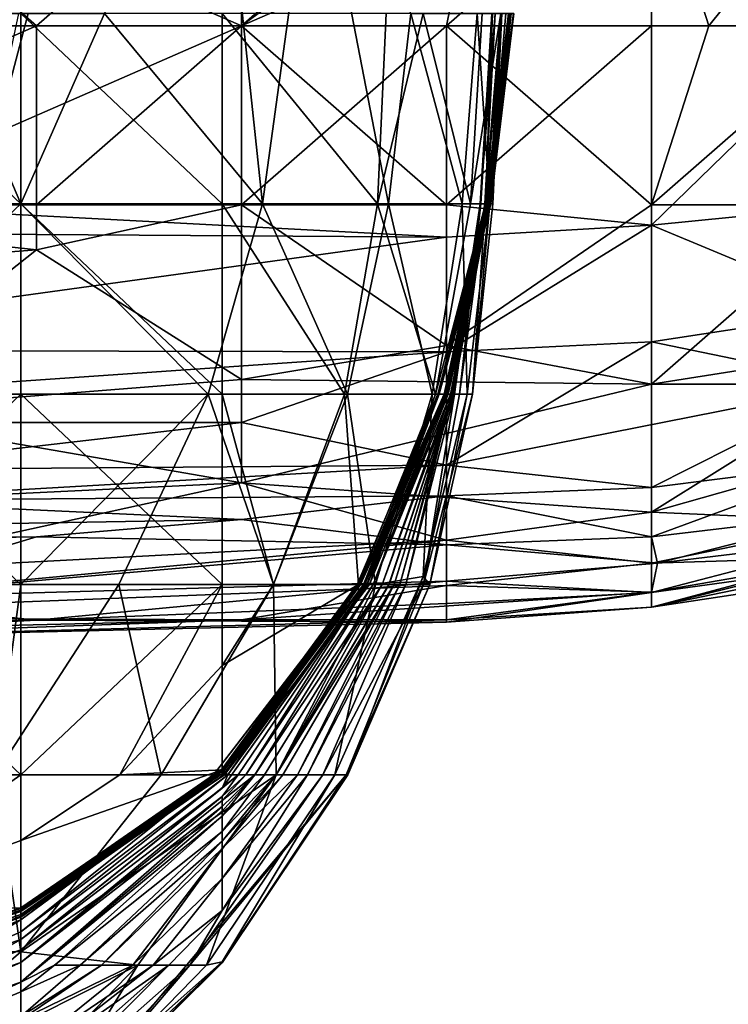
# Model space of a CAD drawing. Extents: x -161 to 11, y -10 to 160.
# Tile 381 of 499: x 0.9838 to 0.9993, y -0.345 to -0.3235. Entities that reach past the tile are written whole.
import ezdxf

# ---------------------------------------------------------------- set-up
doc = ezdxf.new("R2010")
doc.units = 0
doc.header["$MEASUREMENT"] = 0
doc.layers.get('0').update_dxf_attribs({"linetype": 'CONTINUOUS'})

msp = doc.modelspace()

# ---------------------------------------------------------------- linework, layer by layer
for points in [[(1.002078, -0.315807, 0.266601), (1.002078, -0.32362, 0.269476), (0.997607, -0.319713, 0.266709)], [(0.989123, -0.327502, 0.00765), (0.985672, -0.323351, 0.003893), (0.98824, -0.319201, 0.005457)], [(0.989123, -0.327502, 0.00765), (0.98824, -0.319201, 0.005457), (0.990265, -0.319201, 0.00765)], [(0.990265, -0.319201, 0.00765), (0.991867, -0.327502, 0.011407), (0.989123, -0.327502, 0.00765)], [(0.991867, -0.327502, 0.011407), (0.990265, -0.319201, 0.00765), (0.992355, -0.323351, 0.011407)], [(0.998854, -0.32362, 0.369925), (1.002078, -0.319608, 0.369925), (0.997607, -0.319713, 0.372365)], [(0.998854, -0.32362, 0.369925), (1.002078, -0.32362, 0.368255), (1.002078, -0.319608, 0.369925)], [(0.970781, -0.32362, 0.375419), (0.984194, -0.32362, 0.374077), (0.979723, -0.319713, 0.377128)], [(0.979723, -0.319713, 0.266117), (0.993136, -0.319713, 0.266298), (0.988665, -0.32362, 0.268075)], [(0.988665, -0.319713, 0.375473), (0.979723, -0.319713, 0.377128), (0.984194, -0.32362, 0.374077)], [(0.988665, -0.32362, 0.268075), (0.979723, -0.327526, 0.271485), (0.979723, -0.319713, 0.266117)], [(0.988665, -0.32362, 0.373335), (0.988665, -0.319713, 0.375473), (0.984194, -0.32362, 0.374077)], [(0.993136, -0.319713, 0.266298), (0.997607, -0.319713, 0.266709), (0.988665, -0.32362, 0.268075)], [(0.997607, -0.319713, 0.266709), (0.997607, -0.32362, 0.268534), (0.988665, -0.32362, 0.268075)], [(0.993929, -0.319713, 0.373831), (0.988665, -0.319713, 0.375473), (0.988665, -0.32362, 0.373335)], [(0.993136, -0.32362, 0.372168), (0.993929, -0.319713, 0.373831), (0.988665, -0.32362, 0.373335)], [(0.993136, -0.32362, 0.372168), (0.998854, -0.32362, 0.369925), (0.997607, -0.319713, 0.372365)], [(0.997607, -0.319713, 0.372365), (0.993929, -0.319713, 0.373831), (0.993136, -0.32362, 0.372168)], [(0.997607, -0.32362, 0.268534), (0.997607, -0.319713, 0.266709), (1.002078, -0.32362, 0.269476)], [(0.98385, -0.327502, 0.003399), (0.97946, -0.323351, 0.001897), (0.98385, -0.323351, 0.002876)], [(0.97946, -0.327502, 0.002034), (0.97946, -0.323351, 0.001897), (0.98385, -0.327502, 0.003399)], [(0.980606, -0.327502, 0.270649), (0.98385, -0.327502, 0.27285), (0.98208, -0.323351, 0.270649)], [(0.98385, -0.323351, 0.272102), (0.98208, -0.323351, 0.270649), (0.98385, -0.327502, 0.27285)], [(0.984012, -0.323351, 0.259377), (0.982911, -0.327502, 0.259377), (0.983619, -0.323351, 0.263134)], [(0.983798, -0.323351, 0.25562), (0.982911, -0.327502, 0.259377), (0.984012, -0.323351, 0.259377)], [(0.98385, -0.327502, 0.003399), (0.985672, -0.323351, 0.003893), (0.989123, -0.327502, 0.00765)], [(0.98385, -0.327502, 0.003399), (0.98385, -0.323351, 0.002876), (0.985672, -0.323351, 0.003893)], [(0.98824, -0.323351, 0.27289), (0.98385, -0.323351, 0.272102), (0.98824, -0.327502, 0.272963)], [(0.98824, -0.327502, 0.272963), (0.98385, -0.323351, 0.272102), (0.98385, -0.327502, 0.27285)], [(0.98824, -0.327502, 0.272963), (0.991627, -0.327502, 0.270649), (0.98824, -0.323351, 0.27289)], [(0.991627, -0.327502, 0.270649), (0.991816, -0.323351, 0.270649), (0.98824, -0.323351, 0.27289)], [(0.992629, -0.323351, 0.2695), (0.991816, -0.323351, 0.270649), (0.991627, -0.327502, 0.270649)], [(0.992629, -0.323351, 0.2695), (0.991627, -0.327502, 0.270649), (0.99366, -0.327502, 0.266891)], [(0.993475, -0.327502, 0.015164), (0.991867, -0.327502, 0.011407), (0.992355, -0.323351, 0.011407)], [(0.993475, -0.327502, 0.015164), (0.992355, -0.323351, 0.011407), (0.993802, -0.323351, 0.015164)], [(0.99366, -0.327502, 0.266891), (0.993915, -0.323351, 0.266891), (0.992629, -0.323351, 0.2695)], [(0.993802, -0.323351, 0.015164), (0.994077, -0.327502, 0.018921), (0.993475, -0.327502, 0.015164)], [(0.994323, -0.323351, 0.263134), (0.993915, -0.323351, 0.266891), (0.99366, -0.327502, 0.266891)], [(0.994323, -0.323351, 0.263134), (0.99366, -0.327502, 0.266891), (0.993984, -0.327502, 0.263134)], [(0.993802, -0.323351, 0.015164), (0.994318, -0.323351, 0.018921), (0.994077, -0.327502, 0.018921)], [(0.993871, -0.327502, 0.071521), (0.994196, -0.323351, 0.071521), (0.993971, -0.327502, 0.08655)], [(0.994196, -0.323351, 0.071521), (0.993871, -0.327502, 0.071521), (0.994122, -0.323351, 0.052735)], [(0.993885, -0.327502, 0.048978), (0.994122, -0.323351, 0.052735), (0.993871, -0.327502, 0.071521)], [(0.994122, -0.323351, 0.052735), (0.993885, -0.327502, 0.048978), (0.994137, -0.323351, 0.03395)], [(0.993984, -0.327502, 0.030193), (0.994137, -0.323351, 0.03395), (0.993885, -0.327502, 0.048978)], [(0.993971, -0.327502, 0.08655), (0.994321, -0.323351, 0.090307), (0.994063, -0.327502, 0.105335)], [(0.994321, -0.323351, 0.090307), (0.993971, -0.327502, 0.08655), (0.994196, -0.323351, 0.071521)], [(0.993982, -0.327502, 0.199263), (0.994543, -0.323351, 0.206778), (0.994085, -0.327502, 0.214292)], [(0.993982, -0.327502, 0.199263), (0.994496, -0.323351, 0.184235), (0.994543, -0.323351, 0.206778)], [(0.994496, -0.323351, 0.184235), (0.993982, -0.327502, 0.199263), (0.994085, -0.327502, 0.169206)], [(0.994144, -0.327502, 0.022678), (0.994341, -0.323351, 0.022678), (0.993984, -0.327502, 0.030193)], [(0.994341, -0.323351, 0.022678), (0.994137, -0.323351, 0.03395), (0.993984, -0.327502, 0.030193)], [(0.994486, -0.323351, 0.25562), (0.994323, -0.323351, 0.263134), (0.993984, -0.327502, 0.263134)], [(0.994041, -0.327502, 0.25562), (0.994486, -0.323351, 0.25562), (0.993984, -0.327502, 0.263134)], [(0.994012, -0.327502, 0.240592), (0.994497, -0.323351, 0.240592), (0.994041, -0.327502, 0.25562)], [(0.994597, -0.323351, 0.22932), (0.994497, -0.323351, 0.240592), (0.994012, -0.327502, 0.240592)], [(0.9941, -0.327502, 0.225563), (0.994597, -0.323351, 0.22932), (0.994012, -0.327502, 0.240592)], [(0.994037, -0.327502, 0.127878), (0.994496, -0.323351, 0.127878), (0.994078, -0.327502, 0.142906)], [(0.994063, -0.327502, 0.105335), (0.994496, -0.323351, 0.127878), (0.994037, -0.327502, 0.127878)], [(0.994497, -0.323351, 0.240592), (0.994486, -0.323351, 0.25562), (0.994041, -0.327502, 0.25562)], [(0.994496, -0.323351, 0.127878), (0.994063, -0.327502, 0.105335), (0.994429, -0.323351, 0.105335)], [(0.994321, -0.323351, 0.090307), (0.994429, -0.323351, 0.105335), (0.994063, -0.327502, 0.105335)], [(0.994077, -0.327502, 0.018921), (0.994318, -0.323351, 0.018921), (0.994144, -0.327502, 0.022678)], [(0.994078, -0.327502, 0.154178), (0.994546, -0.323351, 0.154178), (0.994085, -0.327502, 0.169206)], [(0.99452, -0.323351, 0.142906), (0.994546, -0.323351, 0.154178), (0.994078, -0.327502, 0.154178)], [(0.994078, -0.327502, 0.142906), (0.99452, -0.323351, 0.142906), (0.994078, -0.327502, 0.154178)], [(0.994496, -0.323351, 0.127878), (0.99452, -0.323351, 0.142906), (0.994078, -0.327502, 0.142906)], [(0.994085, -0.327502, 0.214292), (0.994607, -0.323351, 0.218049), (0.9941, -0.327502, 0.225563)], [(0.994607, -0.323351, 0.218049), (0.994085, -0.327502, 0.214292), (0.994543, -0.323351, 0.206778)], [(0.994085, -0.327502, 0.169206), (0.994546, -0.323351, 0.154178), (0.994496, -0.323351, 0.184235)], [(0.994597, -0.323351, 0.22932), (0.9941, -0.327502, 0.225563), (0.994607, -0.323351, 0.218049)], [(0.994318, -0.323351, 0.018921), (0.994341, -0.323351, 0.022678), (0.994144, -0.327502, 0.022678)], [(0.984194, -0.32362, 0.374077), (0.970781, -0.32362, 0.375419), (0.975252, -0.327526, 0.37193)], [(0.975252, -0.327526, 0.37193), (0.984194, -0.327526, 0.370882), (0.984194, -0.32362, 0.374077)], [(0.988665, -0.32362, 0.268075), (0.993136, -0.327526, 0.271482), (0.979723, -0.327526, 0.271485)], [(0.988665, -0.32362, 0.373335), (0.984194, -0.327526, 0.370882), (0.988665, -0.327526, 0.370233)], [(0.988665, -0.32362, 0.373335), (0.984194, -0.32362, 0.374077), (0.984194, -0.327526, 0.370882)], [(0.997607, -0.32362, 0.268534), (0.993136, -0.327526, 0.271482), (0.988665, -0.32362, 0.268075)], [(0.993136, -0.32362, 0.372168), (0.988665, -0.32362, 0.373335), (0.988665, -0.327526, 0.370233)], [(0.993136, -0.32362, 0.372168), (0.988665, -0.327526, 0.370233), (0.993136, -0.330593, 0.366019)], [(0.998854, -0.32362, 0.369925), (0.993136, -0.32362, 0.372168), (0.997607, -0.327526, 0.367742)], [(0.997607, -0.327526, 0.367742), (0.993136, -0.32362, 0.372168), (0.993136, -0.330593, 0.366019)], [(0.993136, -0.327526, 0.271482), (0.997607, -0.32362, 0.268534), (0.997607, -0.327968, 0.272269)], [(1.002078, -0.327526, 0.365686), (1.002078, -0.32362, 0.368255), (0.997607, -0.327526, 0.367742)], [(1.002078, -0.32362, 0.368255), (0.998854, -0.32362, 0.369925), (0.997607, -0.327526, 0.367742)], [(1.002078, -0.327526, 0.272775), (0.997607, -0.327968, 0.272269), (1.002078, -0.32362, 0.269476)], [(1.002078, -0.32362, 0.269476), (0.997607, -0.327968, 0.272269), (0.997607, -0.32362, 0.268534)], [(0.975252, -0.327526, 0.37193), (0.96631, -0.329883, 0.369925), (0.984194, -0.328501, 0.369925)], [(0.993136, -0.32823, 0.272269), (0.975252, -0.328115, 0.272269), (0.979723, -0.327526, 0.271485)], [(0.984194, -0.328501, 0.369925), (0.984194, -0.327526, 0.370882), (0.975252, -0.327526, 0.37193)], [(0.97946, -0.331652, 0.00251), (0.97946, -0.327502, 0.002034), (0.98385, -0.327502, 0.003399)], [(0.97946, -0.331652, 0.00251), (0.98385, -0.327502, 0.003399), (0.98385, -0.331652, 0.004321)], [(0.98385, -0.327502, 0.27285), (0.97946, -0.331652, 0.272314), (0.98385, -0.331652, 0.273603)], [(0.97946, -0.331652, 0.272314), (0.98385, -0.327502, 0.27285), (0.980606, -0.327502, 0.270649)], [(0.979723, -0.327526, 0.271485), (0.993136, -0.327526, 0.271482), (0.993136, -0.32823, 0.272269)], [(0.98385, -0.327502, 0.27285), (0.98824, -0.331652, 0.272725), (0.98824, -0.327502, 0.272963)], [(0.98385, -0.331652, 0.273603), (0.98824, -0.331652, 0.272725), (0.98385, -0.327502, 0.27285)], [(0.98385, -0.331652, 0.004321), (0.98385, -0.327502, 0.003399), (0.987933, -0.331652, 0.00765)], [(0.98385, -0.327502, 0.003399), (0.989123, -0.327502, 0.00765), (0.987933, -0.331652, 0.00765)], [(0.988665, -0.327526, 0.370233), (0.984194, -0.327526, 0.370882), (0.984194, -0.328501, 0.369925)], [(0.984194, -0.328501, 0.369925), (0.988665, -0.331329, 0.366019), (0.988665, -0.327526, 0.370233)], [(0.989123, -0.327502, 0.00765), (0.990974, -0.331652, 0.011407), (0.987933, -0.331652, 0.00765)], [(0.98824, -0.331652, 0.272725), (0.990911, -0.331652, 0.270649), (0.98824, -0.327502, 0.272963)], [(0.991627, -0.327502, 0.270649), (0.98824, -0.327502, 0.272963), (0.990911, -0.331652, 0.270649)], [(0.993136, -0.330593, 0.366019), (0.988665, -0.327526, 0.370233), (0.988665, -0.331329, 0.366019)], [(0.989123, -0.327502, 0.00765), (0.991867, -0.327502, 0.011407), (0.990974, -0.331652, 0.011407)], [(0.991627, -0.327502, 0.270649), (0.990911, -0.331652, 0.270649), (0.992894, -0.331652, 0.266891)], [(0.992822, -0.331652, 0.015164), (0.990974, -0.331652, 0.011407), (0.991867, -0.327502, 0.011407)], [(0.992894, -0.331652, 0.266891), (0.99366, -0.327502, 0.266891), (0.991627, -0.327502, 0.270649)], [(0.991867, -0.327502, 0.011407), (0.993475, -0.327502, 0.015164), (0.992822, -0.331652, 0.015164)], [(0.993475, -0.327502, 0.015164), (0.993589, -0.331652, 0.018921), (0.992822, -0.331652, 0.015164)], [(0.993984, -0.327502, 0.263134), (0.99366, -0.327502, 0.266891), (0.992894, -0.331652, 0.266891)], [(0.99314, -0.331652, 0.263134), (0.993984, -0.327502, 0.263134), (0.992894, -0.331652, 0.266891)], [(0.992943, -0.331652, 0.20302), (0.993982, -0.327502, 0.199263), (0.993087, -0.331652, 0.218049)], [(0.992972, -0.331652, 0.187992), (0.993982, -0.327502, 0.199263), (0.992943, -0.331652, 0.20302)], [(0.994085, -0.327502, 0.169206), (0.993982, -0.327502, 0.199263), (0.992972, -0.331652, 0.187992)], [(0.993117, -0.331652, 0.165449), (0.994085, -0.327502, 0.169206), (0.992972, -0.331652, 0.187992)], [(0.992975, -0.331652, 0.248106), (0.994041, -0.327502, 0.25562), (0.99314, -0.331652, 0.263134)], [(0.992975, -0.331652, 0.248106), (0.994012, -0.327502, 0.240592), (0.994041, -0.327502, 0.25562)], [(0.993087, -0.331652, 0.218049), (0.994012, -0.327502, 0.240592), (0.992975, -0.331652, 0.248106)], [(0.9941, -0.327502, 0.225563), (0.994012, -0.327502, 0.240592), (0.993087, -0.331652, 0.218049)], [(0.993087, -0.331652, 0.218049), (0.994085, -0.327502, 0.214292), (0.9941, -0.327502, 0.225563)], [(0.993982, -0.327502, 0.199263), (0.994085, -0.327502, 0.214292), (0.993087, -0.331652, 0.218049)], [(0.993112, -0.331652, 0.154178), (0.994078, -0.327502, 0.154178), (0.993117, -0.331652, 0.165449)], [(0.994078, -0.327502, 0.142906), (0.994078, -0.327502, 0.154178), (0.993112, -0.331652, 0.154178)], [(0.99317, -0.331652, 0.142906), (0.994078, -0.327502, 0.142906), (0.993112, -0.331652, 0.154178)], [(0.994085, -0.327502, 0.169206), (0.993117, -0.331652, 0.165449), (0.994078, -0.327502, 0.154178)], [(0.997607, -0.331432, 0.363446), (0.997607, -0.327526, 0.367742), (0.993136, -0.330593, 0.366019)], [(0.993136, -0.32823, 0.272269), (0.993136, -0.327526, 0.271482), (0.997607, -0.327968, 0.272269)], [(0.994041, -0.327502, 0.25562), (0.993984, -0.327502, 0.263134), (0.99314, -0.331652, 0.263134)], [(0.994037, -0.327502, 0.127878), (0.994078, -0.327502, 0.142906), (0.99317, -0.331652, 0.142906)], [(0.994037, -0.327502, 0.127878), (0.99317, -0.331652, 0.142906), (0.993221, -0.331652, 0.116607)], [(0.993221, -0.331652, 0.116607), (0.994063, -0.327502, 0.105335), (0.994037, -0.327502, 0.127878)], [(0.993266, -0.331652, 0.105335), (0.994063, -0.327502, 0.105335), (0.993221, -0.331652, 0.116607)], [(0.993242, -0.331652, 0.071521), (0.993871, -0.327502, 0.071521), (0.993279, -0.331652, 0.082792)], [(0.993885, -0.327502, 0.048978), (0.993871, -0.327502, 0.071521), (0.993242, -0.331652, 0.071521)], [(0.993308, -0.331652, 0.052735), (0.993885, -0.327502, 0.048978), (0.993242, -0.331652, 0.071521)], [(0.993273, -0.331652, 0.097821), (0.994063, -0.327502, 0.105335), (0.993266, -0.331652, 0.105335)], [(0.993273, -0.331652, 0.097821), (0.993971, -0.327502, 0.08655), (0.994063, -0.327502, 0.105335)], [(0.993279, -0.331652, 0.082792), (0.993971, -0.327502, 0.08655), (0.993273, -0.331652, 0.097821)], [(0.993871, -0.327502, 0.071521), (0.993971, -0.327502, 0.08655), (0.993279, -0.331652, 0.082792)], [(0.993416, -0.331652, 0.041464), (0.993885, -0.327502, 0.048978), (0.993308, -0.331652, 0.052735)], [(0.993701, -0.331652, 0.022678), (0.993984, -0.327502, 0.030193), (0.993416, -0.331652, 0.041464)], [(0.993885, -0.327502, 0.048978), (0.993416, -0.331652, 0.041464), (0.993984, -0.327502, 0.030193)], [(0.993475, -0.327502, 0.015164), (0.994077, -0.327502, 0.018921), (0.993589, -0.331652, 0.018921)], [(0.993589, -0.331652, 0.018921), (0.994077, -0.327502, 0.018921), (0.993701, -0.331652, 0.022678)], [(0.993984, -0.327502, 0.030193), (0.993701, -0.331652, 0.022678), (0.994144, -0.327502, 0.022678)], [(0.994077, -0.327502, 0.018921), (0.994144, -0.327502, 0.022678), (0.993701, -0.331652, 0.022678)], [(0.997607, -0.327968, 0.272269), (1.002078, -0.327526, 0.272775), (1.002078, -0.329828, 0.276175)], [(0.997607, -0.331432, 0.363446), (1.002078, -0.330728, 0.362112), (1.002078, -0.327526, 0.365686)], [(1.002078, -0.327526, 0.365686), (0.997607, -0.327526, 0.367742), (0.997607, -0.331432, 0.363446)], [(0.993136, -0.330727, 0.276175), (0.997607, -0.327968, 0.272269), (0.997607, -0.330513, 0.276175)], [(0.993136, -0.32823, 0.272269), (0.997607, -0.327968, 0.272269), (0.993136, -0.330727, 0.276175)], [(1.002078, -0.329828, 0.276175), (0.997607, -0.330513, 0.276175), (0.997607, -0.327968, 0.272269)], [(0.975252, -0.330692, 0.276175), (0.975252, -0.328115, 0.272269), (0.993136, -0.32823, 0.272269)], [(0.975252, -0.330692, 0.276175), (0.993136, -0.32823, 0.272269), (0.993136, -0.330727, 0.276175)], [(0.96631, -0.329883, 0.369925), (0.979723, -0.33204, 0.366019), (0.984194, -0.328501, 0.369925)], [(0.979723, -0.33204, 0.366019), (0.988665, -0.331329, 0.366019), (0.984194, -0.328501, 0.369925)], [(0.997607, -0.330513, 0.276175), (1.002078, -0.329828, 0.276175), (1.002078, -0.331432, 0.279913)], [(0.993136, -0.330593, 0.366019), (0.988665, -0.331329, 0.366019), (0.997607, -0.331432, 0.363446)], [(0.993136, -0.333203, 0.283987), (0.997607, -0.330513, 0.276175), (1.002078, -0.331432, 0.279913)], [(0.993136, -0.330727, 0.276175), (0.997607, -0.330513, 0.276175), (0.993136, -0.333203, 0.283987)], [(0.993136, -0.330727, 0.276175), (0.970781, -0.332271, 0.280081), (0.975252, -0.330692, 0.276175)], [(0.988665, -0.332267, 0.280081), (0.970781, -0.332271, 0.280081), (0.993136, -0.330727, 0.276175)], [(0.988665, -0.332267, 0.280081), (0.993136, -0.330727, 0.276175), (0.993136, -0.333203, 0.283987)], [(1.002078, -0.331432, 0.361038), (1.002078, -0.330728, 0.362112), (0.997607, -0.331432, 0.363446)], [(0.979723, -0.33204, 0.366019), (0.988665, -0.333586, 0.362112), (0.988665, -0.331329, 0.366019)], [(0.988665, -0.331329, 0.366019), (0.988665, -0.333586, 0.362112), (0.997607, -0.331432, 0.363446)], [(0.988665, -0.333586, 0.362112), (0.997607, -0.334224, 0.358206), (0.997607, -0.331432, 0.363446)], [(0.993136, -0.333203, 0.283987), (1.002078, -0.331432, 0.279913), (0.997607, -0.333685, 0.287894)], [(0.997607, -0.333685, 0.287894), (1.002078, -0.331432, 0.279913), (1.002078, -0.333123, 0.287894)], [(0.997607, -0.334224, 0.358206), (1.002078, -0.332959, 0.358206), (1.002078, -0.331432, 0.361038)], [(0.997607, -0.331432, 0.363446), (0.997607, -0.334224, 0.358206), (1.002078, -0.331432, 0.361038)], [(0.98385, -0.331652, 0.004321), (0.98385, -0.335802, 0.005897), (0.97946, -0.335802, 0.003429)], [(0.97946, -0.335802, 0.003429), (0.97946, -0.331652, 0.00251), (0.98385, -0.331652, 0.004321)], [(0.98385, -0.331652, 0.273603), (0.97946, -0.331652, 0.272314), (0.98385, -0.335802, 0.273611)], [(0.98385, -0.335802, 0.273611), (0.97946, -0.331652, 0.272314), (0.97946, -0.335802, 0.273968)], [(0.98385, -0.331652, 0.273603), (0.98824, -0.335802, 0.271649), (0.98824, -0.331652, 0.272725)], [(0.98824, -0.335802, 0.271649), (0.98385, -0.331652, 0.273603), (0.98385, -0.335802, 0.273611)], [(0.987933, -0.331652, 0.00765), (0.985988, -0.335802, 0.00765), (0.98385, -0.335802, 0.005897)], [(0.98385, -0.335802, 0.005897), (0.98385, -0.331652, 0.004321), (0.987933, -0.331652, 0.00765)], [(0.989364, -0.335802, 0.011407), (0.985988, -0.335802, 0.00765), (0.987933, -0.331652, 0.00765)], [(0.989364, -0.335802, 0.011407), (0.987933, -0.331652, 0.00765), (0.990974, -0.331652, 0.011407)], [(0.98824, -0.335802, 0.271649), (0.989364, -0.335802, 0.270649), (0.98824, -0.331652, 0.272725)], [(0.990911, -0.331652, 0.270649), (0.98824, -0.331652, 0.272725), (0.989364, -0.335802, 0.270649)], [(0.990974, -0.331652, 0.011407), (0.991587, -0.335802, 0.015164), (0.989364, -0.335802, 0.011407)], [(0.989364, -0.335802, 0.270649), (0.991215, -0.335802, 0.266891), (0.990911, -0.331652, 0.270649)], [(0.992894, -0.331652, 0.266891), (0.990911, -0.331652, 0.270649), (0.991215, -0.335802, 0.266891)], [(0.991587, -0.335802, 0.015164), (0.990974, -0.331652, 0.011407), (0.992822, -0.331652, 0.015164)], [(0.991254, -0.335802, 0.210535), (0.991183, -0.335802, 0.195506), (0.992943, -0.331652, 0.20302)], [(0.991183, -0.335802, 0.195506), (0.99125, -0.335802, 0.184235), (0.992943, -0.331652, 0.20302)], [(0.991456, -0.335802, 0.263134), (0.992894, -0.331652, 0.266891), (0.991215, -0.335802, 0.266891)], [(0.992975, -0.331652, 0.248106), (0.991258, -0.335802, 0.248106), (0.991241, -0.335802, 0.240592)], [(0.991241, -0.335802, 0.240592), (0.991321, -0.335802, 0.233077), (0.992975, -0.331652, 0.248106)], [(0.991396, -0.335802, 0.165449), (0.992972, -0.331652, 0.187992), (0.99125, -0.335802, 0.184235)], [(0.99125, -0.335802, 0.184235), (0.992972, -0.331652, 0.187992), (0.992943, -0.331652, 0.20302)], [(0.991254, -0.335802, 0.210535), (0.993087, -0.331652, 0.218049), (0.991355, -0.335802, 0.221806)], [(0.991254, -0.335802, 0.210535), (0.992943, -0.331652, 0.20302), (0.993087, -0.331652, 0.218049)], [(0.991258, -0.335802, 0.248106), (0.99314, -0.331652, 0.263134), (0.991456, -0.335802, 0.263134)], [(0.991258, -0.335802, 0.248106), (0.992975, -0.331652, 0.248106), (0.99314, -0.331652, 0.263134)], [(0.991321, -0.335802, 0.233077), (0.993087, -0.331652, 0.218049), (0.992975, -0.331652, 0.248106)], [(0.991355, -0.335802, 0.221806), (0.993087, -0.331652, 0.218049), (0.991321, -0.335802, 0.233077)], [(0.991405, -0.335802, 0.157935), (0.993117, -0.331652, 0.165449), (0.991396, -0.335802, 0.165449)], [(0.991396, -0.335802, 0.165449), (0.993117, -0.331652, 0.165449), (0.992972, -0.331652, 0.187992)], [(0.991533, -0.335802, 0.139149), (0.993112, -0.331652, 0.154178), (0.991405, -0.335802, 0.157935)], [(0.991405, -0.335802, 0.157935), (0.993112, -0.331652, 0.154178), (0.993117, -0.331652, 0.165449)], [(0.99314, -0.331652, 0.263134), (0.992894, -0.331652, 0.266891), (0.991456, -0.335802, 0.263134)], [(0.991732, -0.335802, 0.112849), (0.993221, -0.331652, 0.116607), (0.991533, -0.335802, 0.139149)], [(0.991533, -0.335802, 0.139149), (0.99317, -0.331652, 0.142906), (0.993112, -0.331652, 0.154178)], [(0.993221, -0.331652, 0.116607), (0.99317, -0.331652, 0.142906), (0.991533, -0.335802, 0.139149)], [(0.992629, -0.335624, 0.018921), (0.991587, -0.335802, 0.015164), (0.992822, -0.331652, 0.015164)], [(0.993266, -0.331652, 0.105335), (0.993221, -0.331652, 0.116607), (0.991732, -0.335802, 0.112849)], [(0.991887, -0.335802, 0.101578), (0.993266, -0.331652, 0.105335), (0.991732, -0.335802, 0.112849)], [(0.991879, -0.335802, 0.097821), (0.993266, -0.331652, 0.105335), (0.991887, -0.335802, 0.101578)], [(0.991879, -0.335802, 0.097821), (0.993273, -0.331652, 0.097821), (0.993266, -0.331652, 0.105335)], [(0.991991, -0.335802, 0.08655), (0.993273, -0.331652, 0.097821), (0.991879, -0.335802, 0.097821)], [(0.992117, -0.335802, 0.067764), (0.993279, -0.331652, 0.082792), (0.991991, -0.335802, 0.08655)], [(0.991991, -0.335802, 0.08655), (0.993279, -0.331652, 0.082792), (0.993273, -0.331652, 0.097821)], [(0.992249, -0.335802, 0.056493), (0.993242, -0.331652, 0.071521), (0.992117, -0.335802, 0.067764)], [(0.992117, -0.335802, 0.067764), (0.993242, -0.331652, 0.071521), (0.993279, -0.331652, 0.082792)], [(0.992249, -0.335802, 0.056493), (0.993308, -0.331652, 0.052735), (0.993242, -0.331652, 0.071521)], [(0.992635, -0.335802, 0.03395), (0.993308, -0.331652, 0.052735), (0.992249, -0.335802, 0.056493)], [(0.992629, -0.335624, 0.018921), (0.993589, -0.331652, 0.018921), (0.99277, -0.335802, 0.022678)], [(0.992822, -0.331652, 0.015164), (0.993589, -0.331652, 0.018921), (0.992629, -0.335624, 0.018921)], [(0.993416, -0.331652, 0.041464), (0.993308, -0.331652, 0.052735), (0.992635, -0.335802, 0.03395)], [(0.993416, -0.331652, 0.041464), (0.992635, -0.335802, 0.03395), (0.993701, -0.331652, 0.022678)], [(0.99277, -0.335802, 0.022678), (0.993701, -0.331652, 0.022678), (0.992635, -0.335802, 0.03395)], [(0.993701, -0.331652, 0.022678), (0.99277, -0.335802, 0.022678), (0.993589, -0.331652, 0.018921)], [(0.979723, -0.33204, 0.366019), (0.970781, -0.334445, 0.362112), (0.988665, -0.333586, 0.362112)], [(0.979723, -0.333299, 0.283987), (0.970781, -0.332271, 0.280081), (0.988665, -0.332267, 0.280081)], [(0.979723, -0.333299, 0.283987), (0.988665, -0.332267, 0.280081), (0.993136, -0.333203, 0.283987)], [(0.997607, -0.334224, 0.358206), (1.002078, -0.334418, 0.3543), (1.002078, -0.332959, 0.358206)], [(0.979723, -0.333967, 0.287894), (0.993136, -0.333203, 0.283987), (0.993136, -0.333865, 0.287894)], [(0.993136, -0.333203, 0.283987), (0.979723, -0.333967, 0.287894), (0.979723, -0.333299, 0.283987)], [(0.993136, -0.333865, 0.287894), (0.993136, -0.333203, 0.283987), (0.997607, -0.333685, 0.287894)], [(0.997607, -0.334761, 0.299612), (0.997607, -0.333685, 0.287894), (1.002078, -0.333123, 0.287894)], [(1.002078, -0.334233, 0.299612), (0.997607, -0.334761, 0.299612), (1.002078, -0.333123, 0.287894)], [(0.970781, -0.334445, 0.362112), (0.979723, -0.335537, 0.358206), (0.988665, -0.333586, 0.362112)], [(0.988665, -0.333586, 0.362112), (0.979723, -0.335537, 0.358206), (0.993136, -0.334835, 0.358206)], [(0.988665, -0.333586, 0.362112), (0.993136, -0.334835, 0.358206), (0.997607, -0.334224, 0.358206)], [(0.988665, -0.334388, 0.2918), (0.979723, -0.333967, 0.287894), (0.993136, -0.333865, 0.287894)], [(0.988665, -0.334388, 0.2918), (0.993136, -0.333865, 0.287894), (0.993136, -0.334939, 0.299612)], [(0.997607, -0.333685, 0.287894), (0.997607, -0.334761, 0.299612), (0.993136, -0.333865, 0.287894)], [(0.993136, -0.334939, 0.299612), (0.993136, -0.333865, 0.287894), (0.997607, -0.334761, 0.299612)], [(0.988665, -0.334388, 0.2918), (0.96631, -0.334769, 0.295706), (0.979723, -0.333967, 0.287894)], [(1.006549, -0.333905, 0.346487), (0.997607, -0.336293, 0.342581), (1.002078, -0.335617, 0.342581)], [(1.002078, -0.335199, 0.350394), (0.997607, -0.336293, 0.342581), (1.006549, -0.333905, 0.346487)], [(0.997607, -0.335338, 0.354353), (0.997607, -0.334224, 0.358206), (0.993136, -0.334835, 0.358206)], [(0.997607, -0.334224, 0.358206), (0.997607, -0.335338, 0.354353), (1.002078, -0.334418, 0.3543)], [(0.997736, -0.335338, 0.311331), (0.997607, -0.334761, 0.299612), (1.002078, -0.334233, 0.299612)], [(1.002078, -0.334814, 0.311331), (0.997736, -0.335338, 0.311331), (1.002078, -0.334233, 0.299612)], [(0.984194, -0.33476, 0.295706), (0.96631, -0.334769, 0.295706), (0.988665, -0.334388, 0.2918)], [(0.988665, -0.334388, 0.2918), (0.993136, -0.334939, 0.299612), (0.984194, -0.33476, 0.295706)], [(1.002078, -0.334418, 0.3543), (0.997607, -0.335338, 0.354353), (1.002078, -0.335199, 0.350394)], [(0.96631, -0.335055, 0.299612), (0.984194, -0.33476, 0.295706), (0.979723, -0.336108, 0.319144)], [(0.96631, -0.335055, 0.299612), (0.96631, -0.334769, 0.295706), (0.984194, -0.33476, 0.295706)], [(0.975252, -0.336511, 0.3543), (0.993136, -0.335821, 0.3543), (0.993136, -0.334835, 0.358206)], [(0.979723, -0.335537, 0.358206), (0.975252, -0.336511, 0.3543), (0.993136, -0.334835, 0.358206)], [(0.984194, -0.33476, 0.295706), (0.993136, -0.334939, 0.299612), (0.979723, -0.336108, 0.319144)], [(0.979723, -0.336108, 0.319144), (0.993136, -0.334939, 0.299612), (0.993136, -0.335729, 0.315237)], [(0.993136, -0.334939, 0.299612), (0.997607, -0.334761, 0.299612), (0.997736, -0.335338, 0.311331)], [(0.993136, -0.334835, 0.358206), (0.993136, -0.335821, 0.3543), (0.997607, -0.335338, 0.354353)], [(0.993136, -0.335729, 0.315237), (0.993136, -0.334939, 0.299612), (0.997736, -0.335338, 0.311331)], [(1.002078, -0.334814, 0.311331), (1.00225, -0.335338, 0.326956), (0.997607, -0.335978, 0.326956)], [(0.997607, -0.335978, 0.326956), (0.997736, -0.335338, 0.311331), (1.002078, -0.334814, 0.311331)], [(0.997607, -0.33597, 0.350394), (0.997607, -0.335338, 0.354353), (0.993136, -0.335821, 0.3543)], [(0.993136, -0.335729, 0.315237), (0.997736, -0.335338, 0.311331), (0.997607, -0.335978, 0.326956)], [(0.997607, -0.33597, 0.350394), (1.002078, -0.335199, 0.350394), (0.997607, -0.335338, 0.354353)], [(1.002078, -0.335199, 0.350394), (0.997607, -0.33597, 0.350394), (0.997607, -0.336293, 0.342581)], [(1.002078, -0.335617, 0.342581), (0.997607, -0.336293, 0.342581), (1.00225, -0.335338, 0.326956)], [(0.997607, -0.335978, 0.326956), (1.00225, -0.335338, 0.326956), (0.997607, -0.336293, 0.342581)], [(0.97946, -0.335802, 0.003429), (0.98385, -0.335802, 0.005897), (0.983289, -0.339952, 0.00765)], [(0.97946, -0.335802, 0.273968), (0.98385, -0.339952, 0.271923), (0.98385, -0.335802, 0.273611)], [(0.97946, -0.339952, 0.273099), (0.98385, -0.339952, 0.271923), (0.97946, -0.335802, 0.273968)], [(0.979723, -0.336108, 0.319144), (0.993136, -0.335729, 0.315237), (0.984194, -0.336582, 0.330862)], [(0.985988, -0.335802, 0.00765), (0.986909, -0.339952, 0.011407), (0.983289, -0.339952, 0.00765)], [(0.983289, -0.339952, 0.00765), (0.98385, -0.335802, 0.005897), (0.985988, -0.335802, 0.00765)], [(0.98385, -0.339952, 0.271923), (0.98824, -0.335802, 0.271649), (0.98385, -0.335802, 0.273611)], [(0.98385, -0.339952, 0.271923), (0.986011, -0.339952, 0.270649), (0.98824, -0.335802, 0.271649)], [(0.993136, -0.335729, 0.315237), (0.993136, -0.336214, 0.326956), (0.984194, -0.336582, 0.330862)], [(0.985988, -0.335802, 0.00765), (0.989364, -0.335802, 0.011407), (0.986909, -0.339952, 0.011407)], [(0.986011, -0.339952, 0.270649), (0.98824, -0.337567, 0.270649), (0.98824, -0.335802, 0.271649)], [(0.989419, -0.339952, 0.015164), (0.986909, -0.339952, 0.011407), (0.989364, -0.335802, 0.011407)], [(0.98824, -0.339875, 0.240592), (0.991241, -0.335802, 0.240592), (0.988053, -0.339952, 0.244349)], [(0.988294, -0.339952, 0.263134), (0.988053, -0.339952, 0.244349), (0.991258, -0.335802, 0.248106)], [(0.991241, -0.335802, 0.240592), (0.991258, -0.335802, 0.248106), (0.988053, -0.339952, 0.244349)], [(0.98824, -0.339851, 0.191749), (0.991183, -0.335802, 0.195506), (0.98824, -0.33987, 0.199263)], [(0.988367, -0.339952, 0.176721), (0.99125, -0.335802, 0.184235), (0.98824, -0.339851, 0.191749)], [(0.988294, -0.339952, 0.263134), (0.991215, -0.335802, 0.266891), (0.98824, -0.339845, 0.266891)], [(0.98824, -0.339926, 0.233077), (0.991241, -0.335802, 0.240592), (0.98824, -0.339875, 0.240592)], [(0.98824, -0.339926, 0.233077), (0.991321, -0.335802, 0.233077), (0.991241, -0.335802, 0.240592)], [(0.991355, -0.335802, 0.221806), (0.991321, -0.335802, 0.233077), (0.98824, -0.339926, 0.233077)], [(0.988272, -0.339952, 0.225563), (0.991355, -0.335802, 0.221806), (0.98824, -0.339926, 0.233077)], [(0.98824, -0.339836, 0.214292), (0.991355, -0.335802, 0.221806), (0.988272, -0.339952, 0.225563)], [(0.98824, -0.339836, 0.214292), (0.991254, -0.335802, 0.210535), (0.991355, -0.335802, 0.221806)], [(0.98824, -0.339823, 0.206778), (0.991254, -0.335802, 0.210535), (0.98824, -0.339836, 0.214292)], [(0.991183, -0.335802, 0.195506), (0.991254, -0.335802, 0.210535), (0.98824, -0.339823, 0.206778)], [(0.98824, -0.339823, 0.206778), (0.98824, -0.33987, 0.199263), (0.991183, -0.335802, 0.195506)], [(0.99125, -0.335802, 0.184235), (0.991183, -0.335802, 0.195506), (0.98824, -0.339851, 0.191749)], [(0.989364, -0.335802, 0.270649), (0.98824, -0.335802, 0.271649), (0.98824, -0.337567, 0.270649)], [(0.991215, -0.335802, 0.266891), (0.989364, -0.335802, 0.270649), (0.98824, -0.337567, 0.270649)], [(0.98824, -0.339845, 0.266891), (0.991215, -0.335802, 0.266891), (0.98824, -0.337567, 0.270649)], [(0.98824, -0.340242, 0.161692), (0.991396, -0.335802, 0.165449), (0.988367, -0.339952, 0.176721)], [(0.991405, -0.335802, 0.157935), (0.991396, -0.335802, 0.165449), (0.98824, -0.340242, 0.161692)], [(0.98859, -0.339952, 0.157935), (0.991405, -0.335802, 0.157935), (0.98824, -0.340242, 0.161692)], [(0.991456, -0.335802, 0.263134), (0.991215, -0.335802, 0.266891), (0.988294, -0.339952, 0.263134)], [(0.991258, -0.335802, 0.248106), (0.991456, -0.335802, 0.263134), (0.988294, -0.339952, 0.263134)], [(0.988367, -0.339952, 0.176721), (0.991396, -0.335802, 0.165449), (0.99125, -0.335802, 0.184235)], [(0.988755, -0.339952, 0.142906), (0.991405, -0.335802, 0.157935), (0.98859, -0.339952, 0.157935)], [(0.991405, -0.335802, 0.157935), (0.988755, -0.339952, 0.142906), (0.991533, -0.335802, 0.139149)], [(0.988957, -0.339952, 0.131635), (0.991533, -0.335802, 0.139149), (0.988755, -0.339952, 0.142906)], [(0.991533, -0.335802, 0.139149), (0.988957, -0.339952, 0.131635), (0.991732, -0.335802, 0.112849)], [(0.989161, -0.339952, 0.116607), (0.991732, -0.335802, 0.112849), (0.988957, -0.339952, 0.131635)], [(0.98942, -0.339952, 0.101578), (0.991732, -0.335802, 0.112849), (0.989161, -0.339952, 0.116607)], [(0.989419, -0.339952, 0.015164), (0.989364, -0.335802, 0.011407), (0.991587, -0.335802, 0.015164)], [(0.989419, -0.339952, 0.015164), (0.991587, -0.335802, 0.015164), (0.990699, -0.339952, 0.018921)], [(0.98942, -0.339952, 0.101578), (0.991887, -0.335802, 0.101578), (0.991732, -0.335802, 0.112849)], [(0.991887, -0.335802, 0.101578), (0.98942, -0.339952, 0.101578), (0.991879, -0.335802, 0.097821)], [(0.991991, -0.335802, 0.08655), (0.991879, -0.335802, 0.097821), (0.98942, -0.339952, 0.101578)], [(0.989564, -0.339952, 0.090307), (0.991991, -0.335802, 0.08655), (0.98942, -0.339952, 0.101578)], [(0.989886, -0.339952, 0.075278), (0.991991, -0.335802, 0.08655), (0.989564, -0.339952, 0.090307)], [(0.991991, -0.335802, 0.08655), (0.989886, -0.339952, 0.075278), (0.992117, -0.335802, 0.067764)], [(0.990106, -0.339952, 0.064007), (0.992117, -0.335802, 0.067764), (0.989886, -0.339952, 0.075278)], [(0.990434, -0.339952, 0.048978), (0.992249, -0.335802, 0.056493), (0.990106, -0.339952, 0.064007)], [(0.992249, -0.335802, 0.056493), (0.992117, -0.335802, 0.067764), (0.990106, -0.339952, 0.064007)], [(0.990434, -0.339952, 0.048978), (0.992635, -0.335802, 0.03395), (0.992249, -0.335802, 0.056493)], [(0.990947, -0.339952, 0.030193), (0.992635, -0.335802, 0.03395), (0.990434, -0.339952, 0.048978)], [(0.990699, -0.339952, 0.018921), (0.992629, -0.335624, 0.018921), (0.990986, -0.339952, 0.022678)], [(0.992629, -0.335624, 0.018921), (0.990699, -0.339952, 0.018921), (0.991587, -0.335802, 0.015164)], [(0.99277, -0.335802, 0.022678), (0.992635, -0.335802, 0.03395), (0.990947, -0.339952, 0.030193)], [(0.990986, -0.339952, 0.022678), (0.99277, -0.335802, 0.022678), (0.990947, -0.339952, 0.030193)], [(0.992629, -0.335624, 0.018921), (0.99277, -0.335802, 0.022678), (0.990986, -0.339952, 0.022678)], [(0.997607, -0.335978, 0.326956), (0.993136, -0.336214, 0.326956), (0.993136, -0.335729, 0.315237)], [(0.975252, -0.336511, 0.3543), (0.988665, -0.336571, 0.350394), (0.993136, -0.335821, 0.3543)], [(0.993136, -0.335821, 0.3543), (0.988665, -0.336571, 0.350394), (0.997607, -0.33597, 0.350394)], [(0.997607, -0.33597, 0.350394), (0.988665, -0.336571, 0.350394), (0.993136, -0.336575, 0.346487)], [(0.997607, -0.33597, 0.350394), (0.993136, -0.336575, 0.346487), (0.997607, -0.336293, 0.342581)], [(0.997607, -0.335978, 0.326956), (0.997607, -0.336293, 0.342581), (0.993136, -0.336621, 0.342581)], [(0.993136, -0.336621, 0.342581), (0.993136, -0.336214, 0.326956), (0.997607, -0.335978, 0.326956)], [(0.96631, -0.336905, 0.334769), (0.979723, -0.336108, 0.319144), (0.984194, -0.336582, 0.330862)], [(0.984194, -0.336582, 0.330862), (0.993136, -0.336214, 0.326956), (0.993136, -0.336621, 0.342581)], [(0.993136, -0.336575, 0.346487), (0.993136, -0.336621, 0.342581), (0.997607, -0.336293, 0.342581)], [(0.96631, -0.336905, 0.334769), (0.984194, -0.336582, 0.330862), (0.975252, -0.337053, 0.342581)], [(0.975252, -0.336511, 0.3543), (0.970781, -0.337004, 0.350394), (0.988665, -0.336571, 0.350394)], [(0.975252, -0.337053, 0.342581), (0.988665, -0.336571, 0.350394), (0.970781, -0.337004, 0.350394)], [(0.988665, -0.336571, 0.350394), (0.975252, -0.337053, 0.342581), (0.993136, -0.336575, 0.346487)], [(0.975252, -0.337053, 0.342581), (0.993136, -0.336621, 0.342581), (0.993136, -0.336575, 0.346487)], [(0.993136, -0.336621, 0.342581), (0.975252, -0.337053, 0.342581), (0.984194, -0.336582, 0.330862)], [(0.98824, -0.337567, 0.270649), (0.986011, -0.339952, 0.270649), (0.98824, -0.339845, 0.266891)], [(0.98824, -0.339836, 0.214292), (0.98385, -0.343038, 0.218049), (0.98824, -0.339823, 0.206778)], [(0.98385, -0.343038, 0.206778), (0.98824, -0.339823, 0.206778), (0.98385, -0.343038, 0.218049)], [(0.98824, -0.339823, 0.206778), (0.98385, -0.343038, 0.206778), (0.98824, -0.33987, 0.199263)], [(0.988272, -0.339952, 0.225563), (0.98385, -0.343055, 0.225563), (0.98824, -0.339836, 0.214292)], [(0.98385, -0.343038, 0.218049), (0.98824, -0.339836, 0.214292), (0.98385, -0.343055, 0.225563)], [(0.98824, -0.339845, 0.266891), (0.98385, -0.342854, 0.266891), (0.988294, -0.339952, 0.263134)], [(0.986011, -0.339952, 0.270649), (0.98385, -0.341384, 0.270649), (0.98824, -0.339845, 0.266891)], [(0.98385, -0.342854, 0.266891), (0.98824, -0.339845, 0.266891), (0.98385, -0.341384, 0.270649)], [(0.98824, -0.33987, 0.199263), (0.98385, -0.343111, 0.199263), (0.98824, -0.339851, 0.191749)], [(0.98824, -0.339851, 0.191749), (0.98385, -0.343111, 0.199263), (0.98385, -0.343376, 0.180478)], [(0.98824, -0.339851, 0.191749), (0.98385, -0.343376, 0.180478), (0.988367, -0.339952, 0.176721)], [(0.98385, -0.343038, 0.206778), (0.98385, -0.343111, 0.199263), (0.98824, -0.33987, 0.199263)], [(0.988053, -0.339952, 0.244349), (0.98385, -0.342928, 0.244349), (0.98824, -0.339875, 0.240592)], [(0.98385, -0.342928, 0.244349), (0.98385, -0.342904, 0.240592), (0.98824, -0.339875, 0.240592)], [(0.98824, -0.339875, 0.240592), (0.98385, -0.342904, 0.240592), (0.98824, -0.339926, 0.233077)], [(0.98385, -0.339952, 0.271923), (0.97946, -0.339952, 0.273099), (0.97946, -0.343014, 0.270649)], [(0.98385, -0.341384, 0.270649), (0.98385, -0.339952, 0.271923), (0.97946, -0.343014, 0.270649)], [(0.983289, -0.339952, 0.00765), (0.98385, -0.343812, 0.011407), (0.97946, -0.343755, 0.00765)], [(0.98385, -0.343812, 0.011407), (0.983289, -0.339952, 0.00765), (0.986909, -0.339952, 0.011407)], [(0.98385, -0.342904, 0.240592), (0.98385, -0.342998, 0.236834), (0.98824, -0.339926, 0.233077)], [(0.98385, -0.343055, 0.225563), (0.98824, -0.339926, 0.233077), (0.98385, -0.342998, 0.236834)], [(0.98385, -0.343055, 0.225563), (0.988272, -0.339952, 0.225563), (0.98824, -0.339926, 0.233077)], [(0.988053, -0.339952, 0.244349), (0.988294, -0.339952, 0.263134), (0.98385, -0.342865, 0.251863)], [(0.98385, -0.348411, 0.030193), (0.990947, -0.339952, 0.030193), (0.987539, -0.344102, 0.045221)], [(0.98824, -0.344054, 0.026436), (0.990947, -0.339952, 0.030193), (0.98385, -0.348411, 0.030193)], [(0.989419, -0.339952, 0.015164), (0.9864, -0.344102, 0.015164), (0.98385, -0.343812, 0.011407)], [(0.986909, -0.339952, 0.011407), (0.989419, -0.339952, 0.015164), (0.98385, -0.343812, 0.011407)], [(0.98385, -0.343376, 0.180478), (0.98385, -0.343544, 0.172963), (0.988367, -0.339952, 0.176721)], [(0.988367, -0.339952, 0.176721), (0.98385, -0.343544, 0.172963), (0.98824, -0.340242, 0.161692)], [(0.98824, -0.340242, 0.161692), (0.98385, -0.343767, 0.157935), (0.98859, -0.339952, 0.157935)], [(0.98859, -0.339952, 0.157935), (0.98385, -0.343767, 0.157935), (0.98824, -0.340428, 0.150421)], [(0.98385, -0.342933, 0.263134), (0.988294, -0.339952, 0.263134), (0.98385, -0.342854, 0.266891)], [(0.988294, -0.339952, 0.263134), (0.98385, -0.342933, 0.263134), (0.98385, -0.342865, 0.251863)], [(0.98385, -0.342865, 0.251863), (0.98385, -0.342928, 0.244349), (0.988053, -0.339952, 0.244349)], [(0.98385, -0.339952, 0.271923), (0.98385, -0.341384, 0.270649), (0.986011, -0.339952, 0.270649)], [(0.9864, -0.344102, 0.015164), (0.989419, -0.339952, 0.015164), (0.987899, -0.344102, 0.018921)], [(0.98824, -0.342912, 0.052735), (0.987539, -0.344102, 0.045221), (0.990434, -0.339952, 0.048978)], [(0.990947, -0.339952, 0.030193), (0.990434, -0.339952, 0.048978), (0.987539, -0.344102, 0.045221)], [(0.990699, -0.339952, 0.018921), (0.98824, -0.344029, 0.022678), (0.987899, -0.344102, 0.018921)], [(0.989419, -0.339952, 0.015164), (0.990699, -0.339952, 0.018921), (0.987899, -0.344102, 0.018921)], [(0.98824, -0.340852, 0.124121), (0.98824, -0.341185, 0.109092), (0.989161, -0.339952, 0.116607)], [(0.98824, -0.341185, 0.109092), (0.98942, -0.339952, 0.101578), (0.989161, -0.339952, 0.116607)], [(0.98824, -0.341185, 0.109092), (0.98824, -0.341399, 0.097821), (0.98942, -0.339952, 0.101578)], [(0.98824, -0.341399, 0.097821), (0.989564, -0.339952, 0.090307), (0.98942, -0.339952, 0.101578)], [(0.98824, -0.341558, 0.090307), (0.989564, -0.339952, 0.090307), (0.98824, -0.341399, 0.097821)], [(0.989886, -0.339952, 0.075278), (0.989564, -0.339952, 0.090307), (0.98824, -0.341558, 0.090307)], [(0.98824, -0.342214, 0.071521), (0.989886, -0.339952, 0.075278), (0.98824, -0.341558, 0.090307)], [(0.98824, -0.342214, 0.071521), (0.990106, -0.339952, 0.064007), (0.989886, -0.339952, 0.075278)], [(0.98824, -0.342912, 0.052735), (0.990106, -0.339952, 0.064007), (0.98824, -0.342214, 0.071521)], [(0.98824, -0.342912, 0.052735), (0.990434, -0.339952, 0.048978), (0.990106, -0.339952, 0.064007)], [(0.990986, -0.339952, 0.022678), (0.990947, -0.339952, 0.030193), (0.98824, -0.344054, 0.026436)], [(0.98824, -0.344029, 0.022678), (0.990986, -0.339952, 0.022678), (0.98824, -0.344054, 0.026436)], [(0.990699, -0.339952, 0.018921), (0.990986, -0.339952, 0.022678), (0.98824, -0.344029, 0.022678)], [(0.98824, -0.340428, 0.150421), (0.988755, -0.339952, 0.142906), (0.98859, -0.339952, 0.157935)], [(0.98824, -0.34051, 0.142906), (0.988755, -0.339952, 0.142906), (0.98824, -0.340428, 0.150421)], [(0.988957, -0.339952, 0.131635), (0.988755, -0.339952, 0.142906), (0.98824, -0.34051, 0.142906)], [(0.98824, -0.34064, 0.135392), (0.988957, -0.339952, 0.131635), (0.98824, -0.34051, 0.142906)], [(0.98824, -0.340742, 0.131635), (0.988957, -0.339952, 0.131635), (0.98824, -0.34064, 0.135392)], [(0.988957, -0.339952, 0.131635), (0.98824, -0.340742, 0.131635), (0.98824, -0.340852, 0.124121)], [(0.98824, -0.340852, 0.124121), (0.989161, -0.339952, 0.116607), (0.988957, -0.339952, 0.131635)], [(0.98385, -0.343544, 0.172963), (0.98385, -0.343767, 0.157935), (0.98824, -0.340242, 0.161692)], [(0.98385, -0.343767, 0.157935), (0.98385, -0.344043, 0.146664), (0.98824, -0.340428, 0.150421)], [(0.98385, -0.344043, 0.146664), (0.98824, -0.34051, 0.142906), (0.98824, -0.340428, 0.150421)], [(0.98824, -0.34064, 0.135392), (0.98824, -0.34051, 0.142906), (0.98385, -0.344043, 0.146664)], [(0.98824, -0.340742, 0.131635), (0.98824, -0.34064, 0.135392), (0.98385, -0.344471, 0.124121)], [(0.98824, -0.34064, 0.135392), (0.98385, -0.344043, 0.146664), (0.98385, -0.344471, 0.124121)], [(0.98385, -0.344471, 0.124121), (0.98824, -0.340852, 0.124121), (0.98824, -0.340742, 0.131635)], [(0.98385, -0.344471, 0.124121), (0.984582, -0.344102, 0.120364), (0.98824, -0.340852, 0.124121)], [(0.98824, -0.341185, 0.109092), (0.98824, -0.340852, 0.124121), (0.984582, -0.344102, 0.120364)], [(0.97946, -0.343014, 0.270649), (0.98385, -0.342854, 0.266891), (0.98385, -0.341384, 0.270649)], [(0.984582, -0.344102, 0.120364), (0.985141, -0.344102, 0.105335), (0.98824, -0.341185, 0.109092)], [(0.98824, -0.341399, 0.097821), (0.98824, -0.341185, 0.109092), (0.985141, -0.344102, 0.105335)], [(0.98824, -0.341399, 0.097821), (0.985141, -0.344102, 0.105335), (0.985606, -0.344102, 0.090307)], [(0.98824, -0.341399, 0.097821), (0.985606, -0.344102, 0.090307), (0.98824, -0.341558, 0.090307)], [(0.986289, -0.344102, 0.075278), (0.98824, -0.341558, 0.090307), (0.985606, -0.344102, 0.090307)], [(0.986289, -0.344102, 0.075278), (0.98824, -0.342214, 0.071521), (0.98824, -0.341558, 0.090307)], [(0.986289, -0.344102, 0.075278), (0.986739, -0.344102, 0.064007), (0.98824, -0.342214, 0.071521)], [(0.986739, -0.344102, 0.064007), (0.98824, -0.342912, 0.052735), (0.98824, -0.342214, 0.071521)], [(0.97946, -0.343014, 0.270649), (0.97946, -0.344396, 0.263134), (0.98385, -0.342854, 0.266891)], [(0.98385, -0.342854, 0.266891), (0.97946, -0.344396, 0.263134), (0.98385, -0.342933, 0.263134)], [(0.98385, -0.342933, 0.263134), (0.97946, -0.344418, 0.248106), (0.98385, -0.342865, 0.251863)], [(0.98385, -0.342865, 0.251863), (0.97946, -0.344418, 0.248106), (0.98385, -0.342928, 0.244349)], [(0.98385, -0.342928, 0.244349), (0.97946, -0.344485, 0.240592), (0.98385, -0.342904, 0.240592)], [(0.98385, -0.342904, 0.240592), (0.97946, -0.344485, 0.240592), (0.98385, -0.342998, 0.236834)], [(0.97946, -0.344418, 0.248106), (0.97946, -0.344485, 0.240592), (0.98385, -0.342928, 0.244349)], [(0.98385, -0.342933, 0.263134), (0.97946, -0.344396, 0.263134), (0.97946, -0.344418, 0.248106)], [(0.97946, -0.34457, 0.233077), (0.98385, -0.342998, 0.236834), (0.97946, -0.344485, 0.240592)], [(0.98385, -0.342998, 0.236834), (0.97946, -0.34457, 0.233077), (0.98385, -0.343055, 0.225563)], [(0.98385, -0.343055, 0.225563), (0.97946, -0.344702, 0.218049), (0.98385, -0.343038, 0.218049)], [(0.98385, -0.343038, 0.218049), (0.97946, -0.344702, 0.218049), (0.981327, -0.344102, 0.206778)], [(0.97946, -0.344702, 0.218049), (0.98385, -0.343055, 0.225563), (0.97946, -0.34457, 0.233077)], [(0.981327, -0.344102, 0.206778), (0.98385, -0.343038, 0.206778), (0.98385, -0.343038, 0.218049)], [(0.98385, -0.343038, 0.206778), (0.981327, -0.344102, 0.206778), (0.98385, -0.343111, 0.199263)], [(0.98824, -0.342912, 0.052735), (0.986739, -0.344102, 0.064007), (0.987079, -0.344102, 0.056493)], [(0.98824, -0.342912, 0.052735), (0.987079, -0.344102, 0.056493), (0.987539, -0.344102, 0.045221)], [(0.981327, -0.344102, 0.206778), (0.982199, -0.344102, 0.180478), (0.98385, -0.343111, 0.199263)], [(0.98385, -0.343111, 0.199263), (0.982199, -0.344102, 0.180478), (0.98385, -0.343376, 0.180478)], [(0.98385, -0.343544, 0.172963), (0.98385, -0.343376, 0.180478), (0.982199, -0.344102, 0.180478)], [(0.982199, -0.344102, 0.180478), (0.982855, -0.344102, 0.165449), (0.98385, -0.343544, 0.172963)], [(0.982855, -0.344102, 0.165449), (0.98385, -0.343767, 0.157935), (0.98385, -0.343544, 0.172963)], [(0.98385, -0.343812, 0.011407), (0.97946, -0.34759, 0.011407), (0.97946, -0.343755, 0.00765)], [(0.97946, -0.345548, 0.157935), (0.98385, -0.343767, 0.157935), (0.982855, -0.344102, 0.165449)], [(0.98385, -0.343767, 0.157935), (0.97946, -0.345548, 0.157935), (0.98385, -0.344043, 0.146664)], [(0.97946, -0.34759, 0.011407), (0.98385, -0.343812, 0.011407), (0.9864, -0.344102, 0.015164)], [(0.97946, -0.351805, 0.022678), (0.98385, -0.348252, 0.01875), (0.98824, -0.344029, 0.022678)], [(0.98385, -0.348411, 0.030193), (0.97946, -0.351805, 0.022678), (0.98824, -0.344029, 0.022678)], [(0.98385, -0.344043, 0.146664), (0.97946, -0.345548, 0.157935), (0.97946, -0.345972, 0.139149)], [(0.98385, -0.344471, 0.124121), (0.98385, -0.344043, 0.146664), (0.97946, -0.345972, 0.139149)], [(0.9864, -0.344102, 0.015164), (0.98385, -0.346731, 0.015164), (0.97946, -0.34759, 0.011407)], [(0.987899, -0.344102, 0.018921), (0.98824, -0.344029, 0.022678), (0.98385, -0.348252, 0.01875)], [(0.98824, -0.344054, 0.026436), (0.98385, -0.348411, 0.030193), (0.98824, -0.344029, 0.022678)], [(0.9864, -0.344102, 0.015164), (0.987899, -0.344102, 0.018921), (0.98385, -0.348252, 0.01875)], [(0.9864, -0.344102, 0.015164), (0.98385, -0.348252, 0.01875), (0.98385, -0.346731, 0.015164)], [(0.984582, -0.344102, 0.120364), (0.98385, -0.344471, 0.124121), (0.98385, -0.344683, 0.116607)], [(0.98385, -0.344683, 0.116607), (0.985141, -0.344102, 0.105335), (0.984582, -0.344102, 0.120364)], [(0.985141, -0.344102, 0.105335), (0.98385, -0.344683, 0.116607), (0.98385, -0.345222, 0.097821)], [(0.98385, -0.345222, 0.097821), (0.985606, -0.344102, 0.090307), (0.985141, -0.344102, 0.105335)], [(0.98385, -0.345292, 0.094064), (0.985606, -0.344102, 0.090307), (0.98385, -0.345222, 0.097821)], [(0.985606, -0.344102, 0.090307), (0.98385, -0.345292, 0.094064), (0.986289, -0.344102, 0.075278)], [(0.98385, -0.346072, 0.075278), (0.986289, -0.344102, 0.075278), (0.98385, -0.345292, 0.094064)], [(0.986289, -0.344102, 0.075278), (0.98385, -0.346072, 0.075278), (0.986739, -0.344102, 0.064007)], [(0.986739, -0.344102, 0.064007), (0.98385, -0.346072, 0.075278), (0.98385, -0.346366, 0.067764)], [(0.986739, -0.344102, 0.064007), (0.98385, -0.346366, 0.067764), (0.987079, -0.344102, 0.056493)], [(0.98385, -0.346366, 0.067764), (0.98385, -0.346963, 0.056493), (0.987079, -0.344102, 0.056493)], [(0.987079, -0.344102, 0.056493), (0.98385, -0.346963, 0.056493), (0.98385, -0.347362, 0.048978)], [(0.987079, -0.344102, 0.056493), (0.98385, -0.347362, 0.048978), (0.987539, -0.344102, 0.045221)], [(0.987539, -0.344102, 0.045221), (0.98385, -0.347362, 0.048978), (0.98385, -0.348058, 0.037707)], [(0.98385, -0.348411, 0.030193), (0.987539, -0.344102, 0.045221), (0.98385, -0.348058, 0.037707)], [(0.97946, -0.345972, 0.139149), (0.97946, -0.346506, 0.120364), (0.98385, -0.344471, 0.124121)], [(0.98385, -0.344471, 0.124121), (0.97946, -0.346506, 0.120364), (0.98385, -0.344683, 0.116607)], [(0.98385, -0.344683, 0.116607), (0.97946, -0.346506, 0.120364), (0.98385, -0.345222, 0.097821)]]:
    msp.add_3dface(points)

doc.saveas('drawing.dxf')
